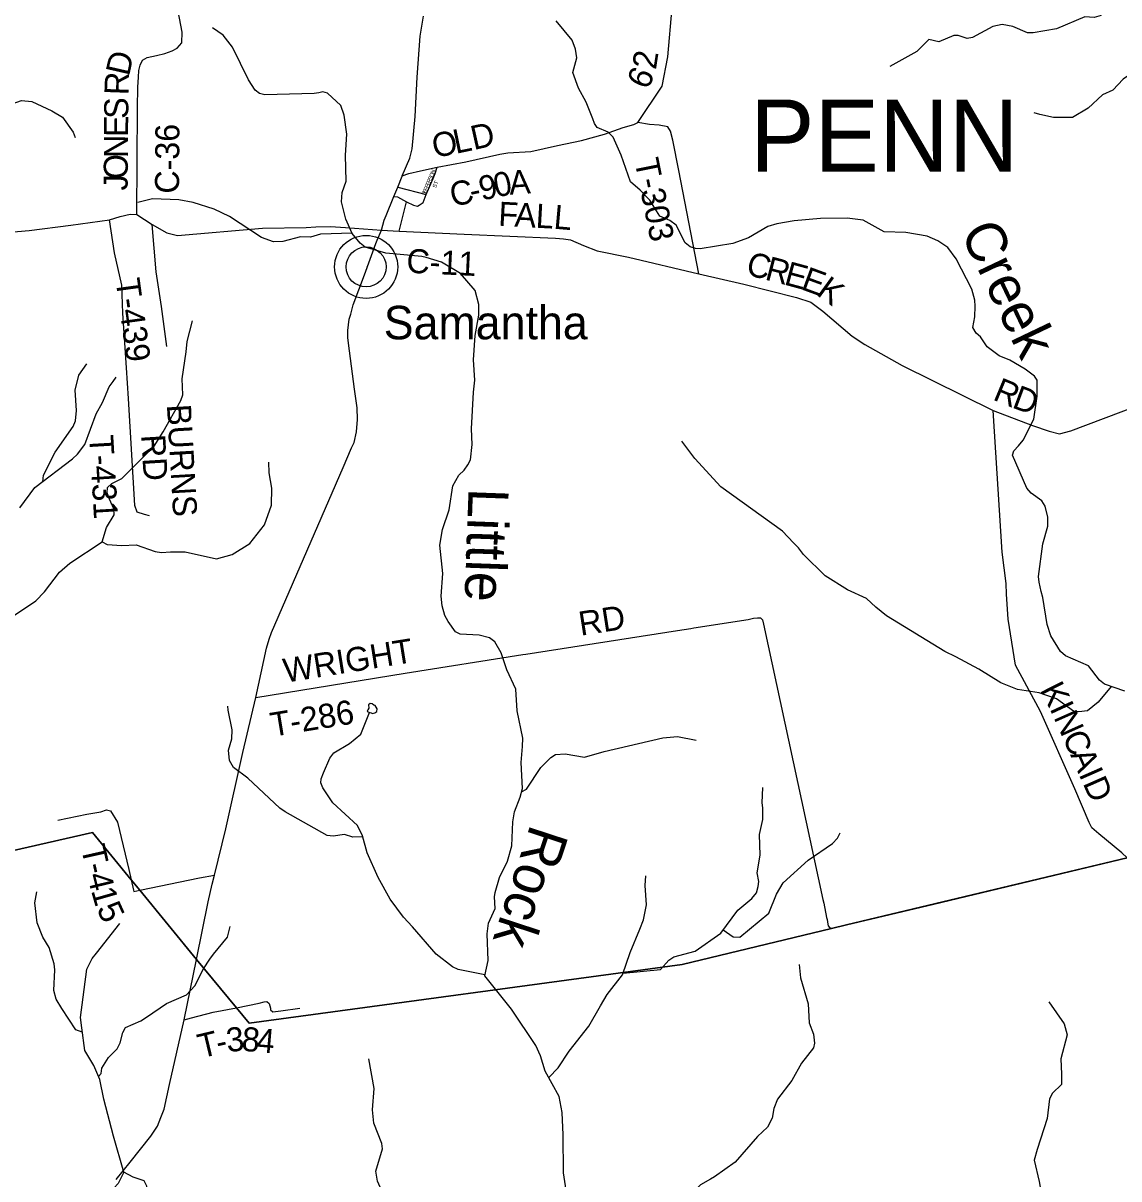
# Model space of a CAD drawing. Extents: x 1525783 to 1900577, y 218250 to 627376.
# Drawn here: x 1654768 to 1668421, y 457419 to 471818 of the extents above; entities that cross this region are included whole.
import ezdxf

# ---------------------------------------------------------------- set-up
doc = ezdxf.new("R2010")
doc.units = 0
for name, color, linetype in [('GM_X_County_Road', 7, 'Continuous'), ('GM_X_County_Road_Text', 7, 'Continuous'), ('GM_X_Minor_Lake', 7, 'Continuous'), ('GM_X_Minor_River', 7, 'Continuous'), ('GM_X_Minor_River_Text', 7, 'Continuous'), ('GM_X_Township', 7, 'Continuous'), ('GM_X_Township_Road', 7, 'Continuous'), ('GM_X_Township_Road_Text', 7, 'Continuous'), ('GM_X_Township_Subdivision', 7, 'Continuous'), ('GM_X_Township_Subdivision_Text', 7, 'Continuous'), ('GM_X_Township_Text', 7, 'Continuous'), ('GM_X_Unincorporated', 7, 'Continuous'), ('GM_X_Unincorporated_Location', 7, 'Continuous'), ('GM_X_Unincorporated_Text', 7, 'Continuous'), ('GM_X_US_Route', 7, 'Continuous')]:
    doc.layers.add(name, color=color, linetype=linetype)

msp = doc.modelspace()

# ---------------------------------------------------------------- linework, layer by layer
at = {"layer": 'GM_X_County_Road'}
for points in [[(1656185, 469434), (1656193, 470762), (1656197, 471019), (1656208, 471147), (1656210, 471230), (1656225, 471296), (1656257, 471356), (1656316, 471392), (1656432, 471415), (1656533, 471440), (1656626, 471474), (1656688, 471506), (1656747, 471571), (1656748, 471704), (1656465, 473217)], [(1659493, 469914), (1659573, 469945), (1659719, 469977), (1659927, 470024), (1660286, 470091), (1660709, 470187), (1660808, 470204), (1661094, 470219), (1661425, 470293), (1661727, 470357), (1662011, 470435), (1662246, 470518), (1662377, 470557), (1662428, 470580), (1662730, 471031), (1662800, 471397), (1662856, 472011)], [(1654552, 469210), (1654843, 469236), (1655364, 469299), (1655843, 469366), (1655976, 469411), (1656101, 469438), (1656185, 469434), (1656377, 469310), (1656559, 469207), (1656692, 469172), (1657751, 469263), (1658295, 469274), (1658414, 469282), (1658597, 469285), (1658784, 469270), (1659232, 469239)], [(1659232, 469239), (1659454, 469228), (1660265, 469189), (1661403, 469138), (1661502, 469132), (1661589, 469120), (1661751, 469046), (1661921, 468981), (1662309, 468902), (1663189, 468695), (1663748, 468564), (1664406, 468399), (1664582, 468340), (1664734, 468230), (1665098, 467919), (1665254, 467816), (1665721, 467554), (1666853, 466991), (1667344, 466805), (1667551, 466733), (1667681, 466700), (1667822, 466739), (1668888, 467142)], [(1668603, 461136), (1668598, 461158), (1668549, 461361), (1668523, 461420), (1668457, 461483), (1668172, 461719), (1668083, 461791), (1668050, 461857), (1667873, 462280), (1667445, 463240), (1667133, 463818), (1667040, 464391), (1667020, 464702), (1667015, 464836), (1666967, 465226), (1666853, 466991)]]:
    msp.add_lwpolyline(points, dxfattribs=at)
at = {"layer": 'GM_X_Minor_Lake'}
for points in [[(1659088, 463230), (1659106, 463224), (1659120, 463219), (1659149, 463225), (1659175, 463241), (1659181, 463275), (1659156, 463317), (1659138, 463321), (1659116, 463336), (1659092, 463340), (1659072, 463326), (1659077, 463284), (1659065, 463264), (1659056, 463245)], [(1659056, 463245), (1659067, 463237), (1659075, 463234), (1659088, 463230)], [(1656351, 457195), (1656318, 457260), (1656311, 457330), (1656276, 457395), (1656140, 457439), (1656024, 457501), (1655952, 457362), (1655897, 457303), (1655912, 457252), (1655962, 457249), (1656015, 457197)]]:
    msp.add_lwpolyline(points, dxfattribs=at)
at = {"layer": 'GM_X_Minor_River'}
for points in [[(1668198, 471914), (1668113, 471889), (1667995, 471895), (1667645, 471746), (1667351, 471698), (1667282, 471698), (1667101, 471775), (1666965, 471803), (1666852, 471778), (1666596, 471638), (1666530, 471627), (1666418, 471663), (1666366, 471663), (1666176, 471584), (1666054, 471616), (1665903, 471464), (1665568, 471278)], [(1661565, 457089), (1661503, 457493), (1661497, 457969), (1661483, 458248), (1661449, 458444), (1661271, 458762), (1661214, 458951), (1661155, 459080), (1660854, 459535), (1660519, 459949), (1660561, 460141), (1660548, 460472), (1660566, 460604), (1660651, 460787), (1660643, 460931), (1660650, 460985), (1660702, 461175), (1660802, 461376), (1660856, 461568), (1660869, 461867), (1660890, 461993), (1660963, 462174), (1660989, 462284), (1660975, 462607), (1660992, 462805), (1660994, 462909), (1660922, 463249), (1660906, 463522), (1660795, 463760), (1660725, 463974), (1660645, 464109), (1660577, 464160), (1660449, 464194), (1660212, 464205), (1660157, 464234), (1660064, 464362), (1660021, 464438), (1659988, 464557), (1659976, 464679), (1659996, 464960), (1659959, 465313), (1659994, 465509), (1660077, 465755), (1660124, 466053), (1660198, 466188), (1660263, 466247), (1660310, 466317), (1660341, 466379), (1660362, 466569), (1660356, 466765), (1660379, 467222), (1660395, 467368), (1660380, 467625), (1660401, 467926), (1660448, 468178), (1660446, 468314), (1660400, 468485), (1660217, 468698), (1659980, 468839), (1659788, 468898), (1659734, 468909), (1659289, 468953), (1659030, 469025), (1658969, 469076), (1658870, 469199), (1658790, 469375), (1658735, 469592), (1658745, 469710), (1658793, 469850), (1658785, 470175), (1658801, 470435), (1658770, 470670), (1658728, 470793), (1658559, 470946), (1658503, 470963), (1658451, 470951), (1658394, 470942), (1657782, 470926), (1657714, 470941), (1657658, 470984), (1657576, 471113), (1657378, 471519), (1657260, 471667), (1657129, 471761)], [(1668242, 463582), (1668177, 463631), (1668043, 463809), (1667755, 463935), (1667694, 463990), (1667574, 464184), (1667528, 464325), (1667472, 464663), (1667453, 464739), (1667428, 464852), (1667421, 464922), (1667475, 465332), (1667537, 465552), (1667536, 465664), (1667504, 465801), (1667461, 465866), (1667329, 465962), (1667274, 466025), (1667097, 466436), (1667112, 466490), (1667169, 466553), (1667226, 466623), (1667360, 466886), (1667404, 467170), (1667403, 467370), (1667370, 467421), (1667255, 467507), (1667061, 467619), (1666928, 467675), (1666778, 467786), (1666698, 467911), (1666644, 467956), (1666599, 468027), (1666625, 468157), (1666631, 468293), (1666626, 468365), (1666588, 468502), (1666394, 468883), (1666288, 469023), (1666166, 469107), (1666033, 469165), (1665766, 469209), (1665495, 469218), (1665234, 469364), (1665034, 469387), (1664704, 469383), (1664374, 469354), (1664159, 469316), (1664048, 469284), (1663805, 469145), (1663609, 469071), (1663205, 469007), (1663145, 469009), (1663081, 469030), (1663015, 469081), (1662906, 469301), (1662824, 469360), (1662703, 469412), (1662575, 469614), (1662458, 469738), (1662335, 469842), (1662221, 470175), (1662118, 470399), (1662058, 470459), (1661919, 470517), (1661887, 470568), (1661866, 470624), (1661785, 470832), (1661689, 471006), (1661617, 471201), (1661666, 471387), (1661649, 471493), (1661608, 471604), (1661409, 471848)], [(1669061, 471808), (1668988, 471736), (1668713, 471314), (1668594, 471202), (1668473, 471122), (1668346, 470983), (1668216, 470923), (1668039, 470759), (1667842, 470642), (1667607, 470641), (1667437, 470680), (1667365, 470699)], [(1654221, 470733), (1654454, 470749), (1654747, 470855), (1654877, 470841), (1655127, 470727), (1655258, 470648), (1655390, 470460), (1655417, 470395)], [(1658869, 469202), (1658472, 469187), (1658348, 469152), (1658223, 469156), (1658005, 469097), (1657887, 469092), (1657739, 469146), (1657339, 469410), (1657150, 469501), (1656886, 469583), (1656707, 469617), (1656380, 469630), (1656197, 469584)], [(1654445, 464301), (1654925, 464619), (1655035, 464734), (1655223, 464976), (1655349, 465089), (1655755, 465356), (1655809, 465534), (1655902, 465691), (1655897, 465765), (1655846, 465886), (1655815, 465967), (1655820, 466033), (1655873, 466084), (1656000, 466143), (1656402, 466548), (1656513, 466725), (1656735, 467117), (1656758, 467187), (1656749, 467386), (1656800, 467722), (1656813, 467850), (1656879, 468108)], [(1655012, 466105), (1655021, 466188), (1655168, 466471), (1655393, 466794), (1655420, 466864), (1655432, 466990), (1655417, 467247), (1655462, 467431), (1655563, 467574)], [(1654726, 465781), (1654915, 466031), (1655385, 466391), (1655446, 466447), (1655537, 466568), (1655678, 466949), (1655759, 467090), (1655842, 467287), (1655889, 467355), (1655926, 467407)], [(1668323, 463554), (1668163, 463360), (1668029, 463250), (1667922, 463237), (1667856, 463246), (1667645, 463399), (1667427, 463474), (1667157, 463516), (1666951, 463599), (1666676, 463771), (1666391, 463921), (1666252, 463989), (1665525, 464434), (1665394, 464542), (1665275, 464650), (1665039, 464758), (1664763, 464932), (1664491, 465198), (1664428, 465279), (1664367, 465344), (1664228, 465490), (1663463, 466040), (1663138, 466393), (1662975, 466610)], [(1655755, 465356), (1655814, 465323), (1655999, 465309), (1656176, 465320), (1656412, 465237), (1656492, 465222), (1656606, 465230), (1656789, 465230), (1657179, 465142), (1657375, 465196), (1657594, 465337), (1657774, 465567), (1657865, 465811), (1657866, 466025), (1657833, 466216), (1657831, 466348)], [(1668496, 463494), (1668242, 463582)], [(1658998, 461681), (1658878, 461675), (1658774, 461708), (1658631, 461690), (1658557, 461699), (1658035, 461993), (1657965, 462036), (1657569, 462412), (1657388, 462545), (1657339, 462630), (1657329, 462760), (1657367, 462900), (1657375, 463012), (1657324, 463258), (1657318, 463310)], [(1660521, 459962), (1660190, 460027), (1660119, 460062), (1659916, 460219), (1659620, 460560), (1659509, 460678), (1659341, 460905), (1659190, 461174), (1659056, 461480), (1658995, 461691), (1658936, 461823), (1658627, 462105), (1658501, 462290), (1658476, 462354), (1658481, 462404), (1658510, 462478), (1658590, 462659), (1658640, 462727), (1658836, 462842), (1658974, 462959), (1659084, 463231)], [(1660979, 462242), (1661041, 462275), (1661219, 462546), (1661344, 462670), (1661402, 462705), (1661523, 462716), (1661761, 462673), (1662007, 462745), (1662737, 462912), (1662922, 462930), (1663154, 462886)], [(1662244, 459980), (1662708, 460029), (1662814, 460142), (1662875, 460184), (1663143, 460254), (1663462, 460482), (1663671, 460766), (1663849, 460914), (1663905, 460982), (1663928, 461062), (1663933, 461124), (1663912, 461232), (1663953, 461452), (1663945, 461709), (1663985, 461895), (1663984, 462043), (1663978, 462105), (1663985, 462296)], [(1663491, 460523), (1663616, 460434), (1663696, 460429), (1664058, 460731), (1664153, 460968), (1664238, 461107), (1664551, 461390), (1664851, 461596), (1664914, 461664), (1664949, 461731)], [(1661317, 458680), (1661434, 458804), (1661572, 459008), (1661815, 459320), (1661963, 459576), (1662045, 459714), (1662238, 459960), (1662330, 460241), (1662452, 460532), (1662496, 460646), (1662537, 460832), (1662518, 461076), (1662526, 461193)], [(1655505, 459248), (1655425, 459274), (1655251, 459541), (1655182, 459659), (1655150, 459766), (1655164, 460022), (1655155, 460099), (1655092, 460300), (1655012, 460432), (1654942, 460608), (1654914, 460857), (1654938, 460995)], [(1656024, 457501), (1655893, 457949), (1655773, 458410), (1655725, 458657), (1655649, 458831), (1655536, 459019), (1655498, 459301), (1655484, 459430), (1655564, 460032), (1655628, 460164), (1655683, 460229), (1655974, 460600)], [(1655708, 458696), (1655742, 458731), (1655749, 458798), (1655832, 458931), (1655942, 459039), (1655979, 459115), (1656009, 459241), (1656044, 459303), (1656237, 459388), (1656306, 459435), (1656555, 459604), (1656804, 459710), (1656906, 459823), (1657014, 460034), (1657094, 460155), (1657139, 460219), (1657315, 460429), (1657346, 460563)], [(1664438, 460090), (1664454, 459924), (1664550, 459598), (1664563, 459361), (1664615, 459222), (1664629, 459109), (1664617, 459053), (1664467, 458859), (1664344, 458646), (1664166, 458410), (1664120, 458296), (1664102, 458176), (1664041, 458065), (1663916, 457946), (1663639, 457627), (1663383, 457446), (1663331, 457417), (1663207, 457346), (1663034, 457174), (1662914, 457082)], [(1667549, 459623), (1667740, 459352), (1667778, 459215), (1667699, 458914), (1667705, 458723), (1667707, 458593), (1667593, 458486), (1667558, 458418), (1667528, 458170), (1667404, 457785), (1667364, 457651), (1667429, 457388), (1667492, 457000)], [(1659359, 457122), (1659238, 457271), (1659182, 457390), (1659161, 457517), (1659246, 457795), (1659239, 457859), (1659140, 458113), (1659122, 458281), (1659144, 458546), (1659075, 458916)]]:
    msp.add_lwpolyline(points, dxfattribs=at)
at = {"layer": 'GM_X_Township'}
for points in [[(1653042, 461144), (1655632, 461733), (1656114, 461146), (1656223, 461014), (1656930, 460153), (1657425, 459551), (1657584, 459357), (1662981, 460091), (1664841, 460537), (1665029, 460582), (1668523, 461420)], [(1668523, 461420), (1665029, 460582), (1664841, 460537), (1662981, 460091), (1657584, 459357), (1657425, 459551), (1656930, 460153), (1656223, 461014), (1656114, 461146), (1655632, 461733), (1653042, 461144)]]:
    msp.add_lwpolyline(points, dxfattribs=at)
at = {"layer": 'GM_X_Township_Road'}
for points in [[(1663189, 468695), (1662938, 469982), (1662862, 470360), (1662836, 470473), (1662800, 470527), (1662692, 470548), (1662573, 470557), (1662428, 470580)], [(1656056, 467524), (1656009, 468203), (1655997, 468552), (1655909, 468958), (1655843, 469366)], [(1656557, 467790), (1656491, 468288), (1656426, 468718), (1656377, 469310)], [(1656341, 465680), (1656279, 465695), (1656188, 465727), (1656159, 465808), (1656082, 467141), (1656056, 467523), (1656056, 467524)], [(1663123, 464283), (1663802, 464390), (1663869, 464403), (1663919, 464409), (1663957, 464409), (1663979, 464382), (1663991, 464330), (1664734, 460900), (1664744, 460853)], [(1661033, 463956), (1662921, 464251), (1663089, 464277), (1663123, 464283)], [(1657669, 463418), (1659528, 463721), (1660995, 463950), (1661033, 463956)], [(1655202, 461889), (1655564, 461963), (1655737, 461992), (1655806, 462016), (1655856, 462005), (1655944, 461864), (1656085, 461274), (1656114, 461146), (1656143, 461016), (1656148, 460998), (1656223, 461014), (1656966, 461170), (1657153, 461204)], [(1666114, 460842), (1668523, 461420)], [(1664744, 460853), (1664778, 460675), (1664784, 460651)], [(1664784, 460651), (1664796, 460593), (1664800, 460572), (1664815, 460551), (1664841, 460537), (1665029, 460582), (1666114, 460842)], [(1656775, 459400), (1656865, 459426), (1657137, 459494), (1657425, 459551), (1657710, 459607), (1657772, 459625), (1657803, 459629), (1657833, 459606), (1657850, 459546), (1657852, 459524), (1657878, 459502), (1657979, 459511), (1658216, 459546)]]:
    msp.add_lwpolyline(points, dxfattribs=at)
at = {"layer": 'GM_X_Township_Subdivision'}
for points in [[(1659389, 469660), (1659434, 469652), (1659544, 469593), (1659634, 469552), (1659681, 469538), (1659703, 469549), (1659752, 469584), (1659791, 469682), (1659879, 469884), (1659902, 469943), (1659927, 470024)], [(1659436, 469774), (1659791, 469682)], [(1659454, 469228), (1659544, 469593)]]:
    msp.add_lwpolyline(points, dxfattribs=at)
at = {"layer": 'GM_X_Unincorporated'}
for radius in [393, 249]:
    msp.add_circle((1659042, 468781), radius, dxfattribs=at)
at = {"layer": 'GM_X_Unincorporated_Location'}
msp.add_line((1659042, 468781), (1659042, 468781), dxfattribs=at)
at = {"layer": 'GM_X_US_Route'}
for points in [[(1659493, 469913), (1659493, 469914), (1659585, 470134), (1659617, 470254), (1659654, 470656), (1659678, 471146), (1659716, 471656), (1659758, 471906)], [(1659291, 469421), (1659389, 469660), (1659436, 469774), (1659493, 469913)], [(1659162, 469072), (1659178, 469115), (1659232, 469239), (1659267, 469362), (1659291, 469421)], [(1655928, 457412), (1656101, 457628), (1656361, 457950), (1656441, 458075), (1656486, 458185), (1656524, 458287), (1656594, 458594), (1656775, 459400), (1656930, 460153), (1657073, 460872), (1657122, 461091), (1657153, 461204), (1657293, 461781), (1657506, 462730), (1657669, 463418), (1657801, 464029), (1657833, 464143), (1657863, 464228), (1658757, 466280), (1658861, 466527), (1658891, 466595), (1658923, 466726), (1658936, 466881), (1658932, 467024), (1658897, 467258), (1658835, 467736), (1658812, 467899), (1658812, 467990), (1658822, 468059), (1658832, 468130), (1658850, 468194), (1658882, 468309), (1659020, 468682), (1659162, 469072)]]:
    msp.add_lwpolyline(points, dxfattribs=at)

# ---------------------------------------------------------------- texts
at = {"layer": 'GM_X_County_Road_Text'}
for s, rotation, p in [('D', 77.1389, (1656087, 471149)), ('2', 81.3506, (1662652, 471231)), ('R', 87.9153, (1656080, 470917)), ('6', 65.9561, (1662552, 470978)), ('S', 89.589, (1656078, 470625)), ('E', 89.6079, (1656076, 470400)), ('C-36', 89.6571, (1656711, 469693)), ('O', 10.9213, (1659894, 470138)), ('L', 11.8314, (1660159, 470189)), ('D', 12.6901, (1660383, 470236)), ('N', 89.6066, (1656074, 470136)), ('O', 89.6066, (1656072, 469873)), ('J', 89.6072, (1656071, 469732)), ('C', 12.191, (1660120, 469528)), ('9', 12.106, (1660481, 469606)), ('0', 11.2395, (1660660, 469645)), ('A', 3.9264, (1660831, 469679)), ('-', 12.1749, (1660360, 469580)), ('F', 356.9434, (1660684, 469295)), ('A', 356.9422, (1660886, 469284)), ('L', 356.8399, (1661149, 469270)), ('L', 355.0095, (1661371, 469258)), ('C-11', 357.2576, (1659539, 468709)), ('C', 345.3494, (1663761, 468688)), ('R', 345.3371, (1663999, 468626)), ('E', 344.8193, (1664237, 468564)), ('E', 339.8653, (1664447, 468507)), ('K', 324.1523, (1664639, 468440)), ('R', 337.4948, (1666838, 467131)), ('D', 339.6114, (1667077, 467032)), ('K', 297.0212, (1667434, 463514)), ('I', 295.0254, (1667553, 463281)), ('N', 293.9625, (1667604, 463171)), ('C', 293.8044, (1667711, 462929)), ('A', 293.8087, (1667811, 462704)), ('I', 293.7992, (1667917, 462462)), ('D', 293.8062, (1667967, 462350))]:
    msp.add_text(s, height=300, rotation=rotation, dxfattribs=at).set_placement(p)
at = {"layer": 'GM_X_Minor_River_Text'}
for s, rotation, p in [('Creek', 295.5141, (1666440, 469211)), ('Little', 267.9525, (1660319, 466029)), ('Rock', 251.8644, (1661094, 461851))]:
    msp.add_text(s, height=500, rotation=rotation, dxfattribs=at).set_placement(p)
at = {"layer": 'GM_X_Township_Road_Text'}
for s, rotation, p in [('T-303', 281.3101, (1662385, 470105)), ('T-439', 277.8156, (1655920, 468620)), ('BURNS', 273.2937, (1656559, 467063)), ('T-431', 273.3662, (1655591, 466678)), ('RD', 273.4534, (1656238, 466686)), ('RD', 8.8968, (1661715, 464185)), ('WRIGHT', 9.151, (1658036, 463600)), ('T-286', 9.3239, (1657875, 462926)), ('T', 282.6724, (1655488, 461548)), ('4', 283.6599, (1655566, 461203)), ('-', 282.8711, (1655537, 461328)), ('1', 285.9619, (1655613, 461011)), ('5', 294.4103, (1655680, 460788)), ('T', 13.4557, (1656985, 458920)), ('3', 6.1577, (1657314, 458997)), ('8', 354.909, (1657482, 459017)), ('4', 355.1398, (1657667, 459000)), ('-', 12.3349, (1657202, 458972))]:
    msp.add_text(s, height=300, rotation=rotation, dxfattribs=at).set_placement(p)
at = {"layer": 'GM_X_Township_Subdivision_Text'}
for s, rotation, p in [('R', 67.2803, (1659843, 469824)), ('S', 67.2786, (1659858, 469860)), ('O', 67.5124, (1659872, 469893)), ('N', 71.4362, (1659890, 469937)), ('ST', 68.1961, (1659913, 469760)), ('J', 67.2692, (1659780, 469673)), ('E', 67.275, (1659789, 469694)), ('F', 67.275, (1659802, 469726)), ('F', 67.275, (1659816, 469759)), ('E', 67.275, (1659829, 469791))]:
    msp.add_text(s, height=50, rotation=rotation, dxfattribs=at).set_placement(p)
at = {"layer": 'GM_X_Township_Text'}
msp.add_text('PENN', height=900, rotation=0, dxfattribs=at).set_placement((1663826, 469966))
at = {"layer": 'GM_X_Unincorporated_Text'}
msp.add_text('Samantha', height=417, rotation=0, dxfattribs=at).set_placement((1659261, 467879))

doc.saveas('drawing.dxf')
